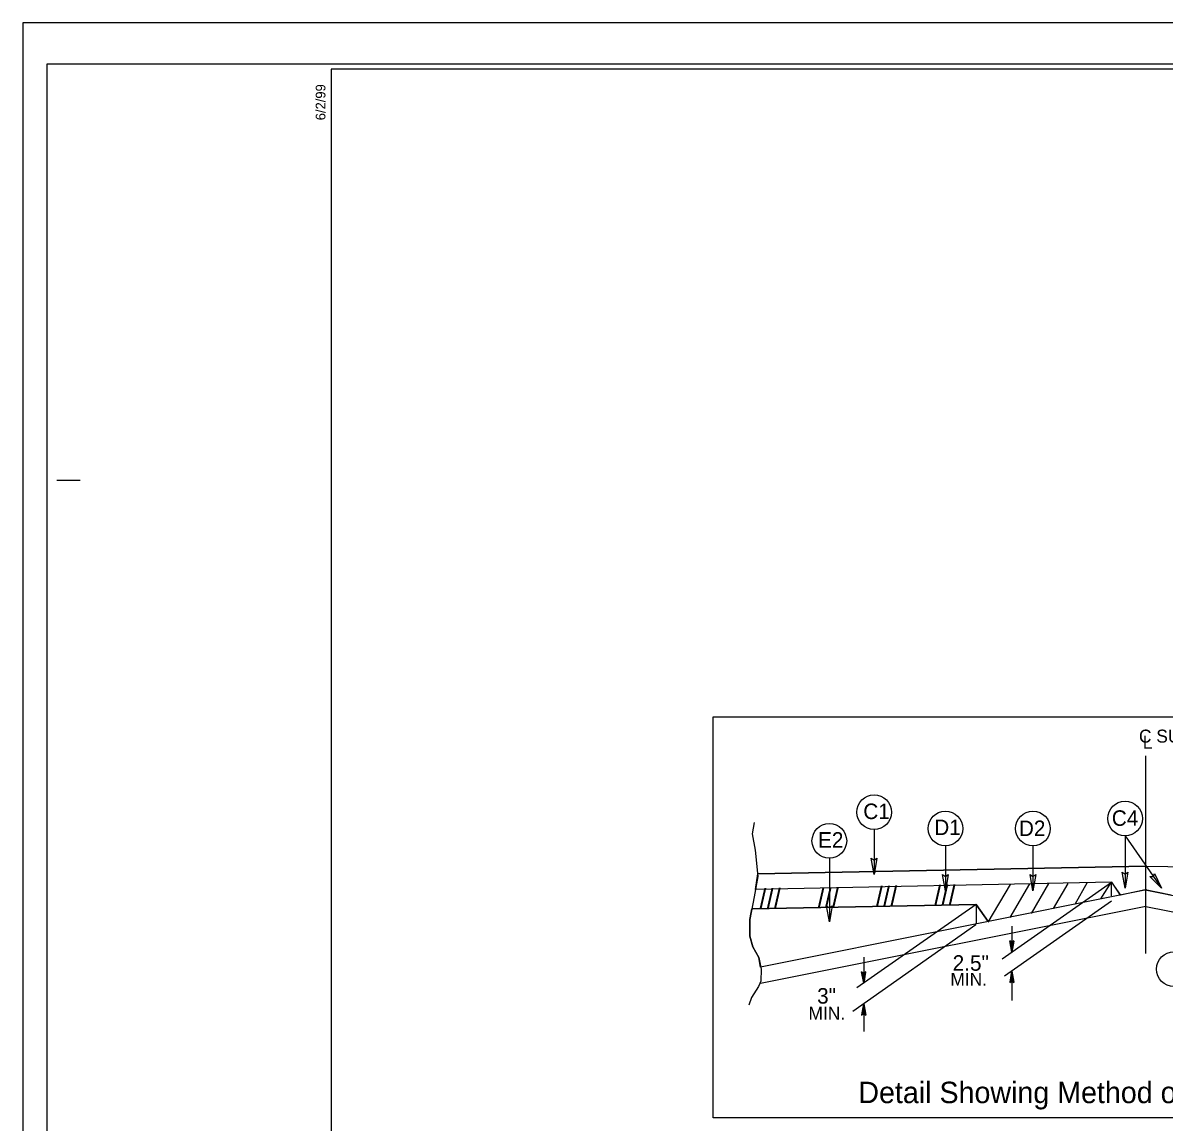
# Model space of a CAD drawing. Extents: x 958711 to 962106, y 831169 to 840840.
# Drawn here: x 958711 to 959329, y 840245 to 840840 of the extents above; entities that cross this region are included whole.
import ezdxf

# ---------------------------------------------------------------- set-up
doc = ezdxf.new("R2010")
doc.units = 0
for name, color, linetype in [('Old_Level_1', 7, 'Continuous'), ('Old_Level_4', 7, 'Continuous'), ('Old_Level_5', 7, 'Continuous'), ('Prop Lane Arrow CELL', 7, 'Continuous'), ('Sheet Plot Border Inside CELL', 7, 'Continuous'), ('Sheet Plot Border Outside CELL', 7, 'Continuous'), ('Sheet Typical CELL', 7, 'Continuous'), ('Typical Shoulder Slope CELL', 7, 'Continuous'), ('Typical Text Label CELL', 7, 'Continuous')]:
    doc.layers.add(name, color=color, linetype=linetype)

msp = doc.modelspace()

# ---------------------------------------------------------------- linework, layer by layer
at = {"layer": 'Old_Level_1'}
msp.add_lwpolyline([(959084.57, 840464.04), (959556.67, 840464.04), (959556.67, 840247.03), (959084.57, 840247.03)], close=True, dxfattribs=at)
at = {"layer": 'Old_Level_4'}
for p, q in [((959171.76, 840403.02), (959171.76, 840378.76)), ((959307.65, 840399.61), (959307.65, 840371.26)), ((959307.65, 840399.61), (959327.41, 840371.26)), ((959210.37, 840394.16), (959210.37, 840369.91)), ((959257.78, 840394.16), (959257.78, 840369.91)), ((959147.53, 840387.48), (959147.53, 840352.99))]:
    msp.add_line(p, q, dxfattribs=at)
for centre in [(959171.76, 840412.4), (959307.65, 840408.99), (959210.37, 840403.55), (959257.78, 840403.55), (959147.52, 840396.87), (959334.11, 840327.47)]:
    msp.add_circle(centre, 9.39, dxfattribs=at)
at = {"layer": 'Sheet Plot Border Inside CELL'}
msp.add_lwpolyline([(960390.3, 840817.27), (958723.8, 840817.27), (958723.8, 839762.17), (960390.3, 839762.17)], close=True, dxfattribs=at)
at = {"layer": 'Sheet Plot Border Outside CELL'}
msp.add_lwpolyline([(960394.8, 840839.72), (958710.8, 840839.72), (958710.8, 839739.72), (960394.8, 839739.72)], close=True, dxfattribs=at)
at = {"layer": 'Sheet Typical CELL'}
msp.add_line((958729.3, 840592.22), (958741.8, 840592.22), dxfattribs=at)
msp.add_lwpolyline([(960377.8, 840814.72), (958877.8, 840814.72), (958877.8, 839764.72), (960377.8, 839764.72)], close=True, dxfattribs=at)
at = {"layer": 'Typical Shoulder Slope CELL'}
for p, q in [((959318.91, 840335.93), (959318.91, 840443.01)), ((959318.91, 840335.93), (959318.91, 840409.06)), ((959318.9, 840383.23), (959108.75, 840379.04)), ((959108.75, 840379.04), (959318.9, 840383.23)), ((959318.9, 840383.23), (959529.06, 840379.04)), ((959318.92, 840383.23), (959529.06, 840379.04)), ((959107.55, 840370.59), (959108.75, 840379.04)), ((959300.47, 840374.45), (959107.55, 840370.59)), ((959300.47, 840374.45), (959107.55, 840370.59)), ((959300.23, 840374.29), (959241.02, 840332.82)), ((959266.22, 840373.76), (959256.73, 840357.5)), ((959276.68, 840373.74), (959268.81, 840360.27)), ((959287.22, 840374.28), (959280.37, 840362.53)), ((959294.49, 840365.46), (959300.2, 840374.37)), ((959300.2, 840374.37), (959300.2, 840367.05)), ((959305.19, 840367.53), (959300.47, 840374.45)), ((959300.47, 840374.22), (959305.19, 840367.53)), ((959319.22, 840370.32), (959110.33, 840328.53)), ((959245.35, 840373.34), (959233.41, 840352.88)), ((959255.83, 840373.56), (959245.27, 840355.41)), ((959318.59, 840370.32), (959305.19, 840367.53)), ((959318.59, 840370.32), (959527.49, 840328.53)), ((959332.62, 840367.53), (959318.59, 840370.32)), ((959226.97, 840362.44), (959105.51, 840360.01)), ((959105.51, 840360.01), (959226.97, 840362.44)), ((959318.82, 840361.32), (959110.26, 840319.6)), ((959226.97, 840362.44), (959162.48, 840317.28)), ((959233.58, 840353.16), (959226.97, 840362.44)), ((959226.97, 840362.44), (959226.97, 840351.84)), ((959226.97, 840362.44), (959233.56, 840353.18)), ((959300.37, 840364.16), (959242.42, 840323.59)), ((959318.99, 840361.32), (959528.04, 840319.5)), ((959226.92, 840351.51), (959160.24, 840304.59)), ((959246.41, 840350.69), (959246.41, 840336.61)), ((959246.41, 840336.61), (959245.32, 840342.78)), ((959246.41, 840341.98), (959245.32, 840342.78)), ((959246.41, 840336.61), (959247.51, 840342.78)), ((959247.51, 840342.78), (959246.41, 840341.98)), ((959246.41, 840336.61), (959245.47, 840342.66)), ((959245.63, 840342.55), (959246.41, 840336.61)), ((959246.41, 840336.61), (959245.78, 840342.44)), ((959245.95, 840342.32), (959246.41, 840336.61)), ((959246.41, 840336.61), (959246.1, 840342.21)), ((959246.25, 840342.09), (959246.41, 840336.61)), ((959247.35, 840342.66), (959246.41, 840336.61)), ((959246.41, 840336.61), (959247.18, 840342.55)), ((959247.03, 840342.44), (959246.41, 840336.61)), ((959246.41, 840336.61), (959246.87, 840342.32)), ((959246.72, 840342.21), (959246.41, 840336.61)), ((959246.41, 840336.61), (959246.56, 840342.09)), ((959246.41, 840341.98), (959246.41, 840336.61)), ((959166.11, 840333.86), (959166.11, 840319.81)), ((959166.11, 840319.81), (959165.01, 840325.99)), ((959166.11, 840325.2), (959165.01, 840325.99)), ((959166.11, 840319.81), (959165.17, 840325.88)), ((959165.34, 840325.76), (959166.11, 840319.81)), ((959166.11, 840319.81), (959165.49, 840325.65)), ((959165.64, 840325.54), (959166.11, 840319.81)), ((959166.11, 840319.81), (959165.8, 840325.43)), ((959165.95, 840325.31), (959166.11, 840319.81)), ((959166.11, 840319.81), (959167.2, 840325.99)), ((959167.2, 840325.99), (959166.11, 840325.2)), ((959167.04, 840325.88), (959166.11, 840319.81)), ((959166.11, 840319.81), (959166.89, 840325.76)), ((959166.73, 840325.65), (959166.11, 840319.81)), ((959166.11, 840319.81), (959166.57, 840325.54)), ((959166.42, 840325.43), (959166.11, 840319.81)), ((959166.11, 840319.81), (959166.26, 840325.31)), ((959166.11, 840325.2), (959166.11, 840319.81)), ((959246.41, 840326.38), (959245.32, 840320.2)), ((959245.47, 840320.32), (959246.41, 840326.38)), ((959246.41, 840326.38), (959245.63, 840320.43)), ((959245.78, 840320.55), (959246.41, 840326.38)), ((959246.41, 840326.38), (959245.95, 840320.66)), ((959246.1, 840320.77), (959246.41, 840326.38)), ((959246.41, 840326.38), (959246.25, 840320.89)), ((959246.41, 840326.38), (959246.41, 840310.52)), ((959246.41, 840326.38), (959247.51, 840320.2)), ((959246.41, 840321), (959246.41, 840326.38)), ((959246.56, 840320.89), (959246.41, 840326.38)), ((959246.41, 840326.38), (959246.72, 840320.77)), ((959246.87, 840320.66), (959246.41, 840326.38)), ((959246.41, 840326.38), (959247.03, 840320.55)), ((959247.18, 840320.43), (959246.41, 840326.38)), ((959246.41, 840326.38), (959247.35, 840320.32)), ((959245.32, 840320.2), (959246.41, 840321)), ((959246.41, 840321), (959247.51, 840320.2)), ((959166.11, 840308.7), (959165.01, 840302.52)), ((959165.18, 840302.64), (959166.11, 840308.7)), ((959166.11, 840308.7), (959165.34, 840302.75)), ((959165.49, 840302.87), (959166.11, 840308.7)), ((959166.11, 840308.7), (959165.64, 840302.99)), ((959165.8, 840303.09), (959166.11, 840308.7)), ((959166.11, 840308.7), (959165.95, 840303.2)), ((959166.11, 840308.7), (959166.11, 840293.68)), ((959166.11, 840308.7), (959167.2, 840302.52)), ((959166.11, 840303.32), (959166.11, 840308.7)), ((959166.26, 840303.2), (959166.11, 840308.7)), ((959166.11, 840308.7), (959166.42, 840303.09)), ((959166.58, 840302.99), (959166.11, 840308.7)), ((959166.11, 840308.7), (959166.73, 840302.87)), ((959166.89, 840302.75), (959166.11, 840308.7)), ((959166.11, 840308.7), (959167.04, 840302.64)), ((959165.01, 840302.52), (959166.11, 840303.32)), ((959166.11, 840303.32), (959167.2, 840302.52))]:
    msp.add_line(p, q, dxfattribs=at)
for points in [[(959106.8, 840406.77), (959105.68, 840400.62), (959107.36, 840391.86), (959108.84, 840377.69), (959106.8, 840366.51), (959104.38, 840354.39), (959104.56, 840345.25), (959106.06, 840339.48), (959109.42, 840333.69), (959110.53, 840327.36), (959110.34, 840321.02), (959109.22, 840318.04), (959105.31, 840312.07), (959104.01, 840307.97)], [(959110.32, 840328.53), (959109.42, 840333.69), (959106.06, 840339.48), (959104.56, 840345.25), (959104.38, 840354.39), (959105.5, 840360.01)]]:
    msp.add_lwpolyline(points, dxfattribs=at)
at = {"layer": 'Typical Text Label CELL'}
for points in [[(959173.25, 840387.45), (959171.76, 840378.76), (959170.21, 840387.5), (959171.76, 840386.39)], [(959309.15, 840379.95), (959307.65, 840371.26), (959306.11, 840380), (959307.65, 840378.89)], [(959211.87, 840378.6), (959210.37, 840369.91), (959208.83, 840378.65), (959210.37, 840377.54)], [(959259.28, 840378.6), (959257.78, 840369.91), (959256.23, 840378.65), (959257.78, 840377.54)], [(959323.67, 840379.24), (959327.41, 840371.26), (959321.15, 840377.55), (959323.05, 840377.52)], [(959149.02, 840361.68), (959147.53, 840352.99), (959145.98, 840361.73), (959147.53, 840360.62)]]:
    msp.add_lwpolyline(points, close=True, dxfattribs=at)

# ---------------------------------------------------------------- texts
at = {"layer": 'Old_Level_5'}
for s, height, p in [('C SURVEY ', 7.021, (959315.19, 840450.08)), ('L', 7.02, (959317.25, 840446.79))]:
    msp.add_text(s, height=height, dxfattribs=at).set_placement(p)
at = {"layer": 'Prop Lane Arrow CELL'}
for s, p in [('C1', (959165.91, 840408.68)), ('C4', (959300.47, 840405.03)), ('D1', (959204.34, 840400)), ('D2', (959250.15, 840399.49)), ('E2', (959141.4, 840393.21))]:
    msp.add_text(s, height=8.402, dxfattribs=at).set_placement(p)
at = {"layer": 'Sheet Typical CELL'}
msp.add_text('6/2/99', height=5.25, rotation=90, dxfattribs=at).set_placement((958874.65, 840786.97))
msp.add_text('Detail Showing Method of Wedging No. 1', height=11.5886, dxfattribs=at).set_placement((959163.24, 840254.91))
at = {"layer": 'Typical Shoulder Slope CELL'}
for height, rotation, p in [(10.539, 1.14473, (959109.69, 840360.16)), (10.539, 1.14639, (959141.18, 840360.53)), (10.534, 1.14453, (959172.75, 840361.45)), (10.535, 1.14629, (959204.35, 840362.1))]:
    msp.add_text('/// ', height=height, rotation=rotation, dxfattribs=at).set_placement(p)
for s, height, p in [('2.5"', 8.402, (959214.3, 840326.58)), ('MIN.', 7.021, (959213.08, 840318.42)), ('3"', 8.402, (959140.91, 840308.78)), ('MIN.', 7.021, (959136.25, 840300.06))]:
    msp.add_text(s, height=height, dxfattribs=at).set_placement(p)

doc.saveas('drawing.dxf')
